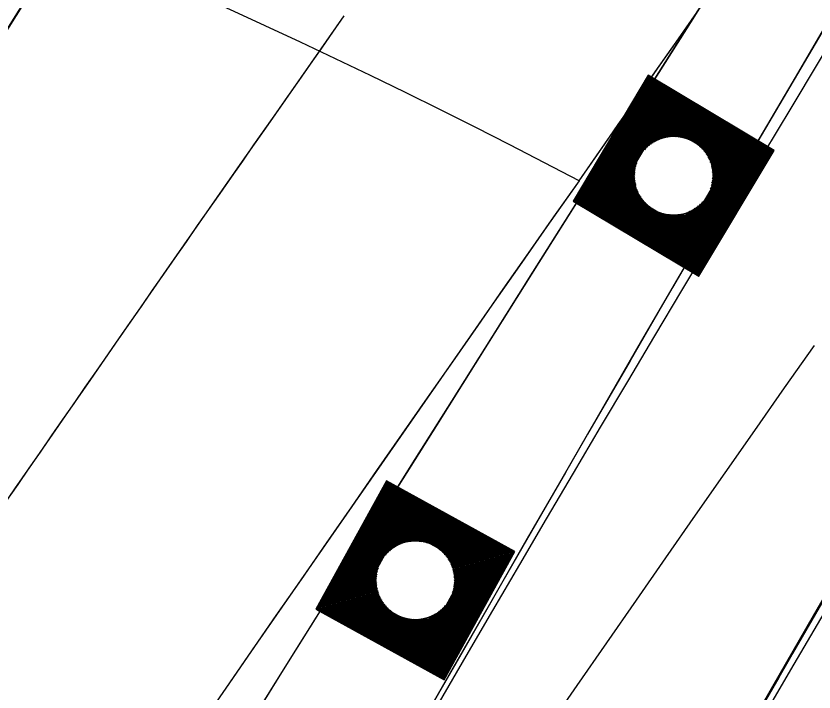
# Model space of a CAD drawing. Extents: x 14104283 to 14129344, y 8637090 to 8673339.
# Drawn here: x 14119066.86 to 14119100.22, y 8668780.32 to 8668808.59 of the extents above; entities that cross this region are included whole.
import ezdxf

# ---------------------------------------------------------------- set-up
doc = ezdxf.new("R2010")
doc.units = 0
for name, color, linetype in [('dsnCellElements', 7, 'Continuous'), ('dsnPaintExistingBrokenLaneLineWhite', 7, 'Continuous'), ('dsnPaintExistingEdgeLineRightWhite', 7, 'Continuous'), ('dsnPaintRemoveEdgeLineYellow', 7, 'Continuous'), ('dsnShadingPaved', 7, 'Continuous'), ('dsnStdLabel', 7, 'Continuous'), ('dsnStgShadingPrevPav', 7, 'Continuous'), ('dsnTapePlaceChannelizingLaneWhite', 7, 'Continuous'), ('dsnTapePlaceChannelizingLaneYellow', 7, 'Continuous'), ('dsnTapeRemoveChannelizingYellow', 7, 'Continuous')]:
    doc.layers.add(name, color=color, linetype=linetype)

msp = doc.modelspace()

# ---------------------------------------------------------------- linework, layer by layer
at = {"layer": 'dsnCellElements'}
for centre in [(14119094.353, 8668801.906), (14119083.556, 8668784.99)]:
    msp.add_circle(centre, 1.65, dxfattribs=at)
at = {"layer": 'dsnPaintExistingBrokenLaneLineWhite'}
for centre, radius, start, end in [((14121592.114, 8667345.675), 2864.949, 147.157369, 157.163302), ((14116224.945, 8670811.467), 3500, 324.954927, 325.955151), ((14121955.849, 8666791.923), 3500, 144.954928, 149.507619)]:
    msp.add_arc(centre, radius, start, end, dxfattribs=at)
at = {"layer": 'dsnPaintExistingEdgeLineRightWhite'}
msp.add_arc((14121592.114, 8667345.675), 2852.949, 147.157369, 157.163302, dxfattribs=at)
at = {"layer": 'dsnPaintRemoveEdgeLineYellow'}
msp.add_arc((14121592.114, 8667345.675), 2876.949, 147.157369, 151.259893, dxfattribs=at)
at = {"layer": 'dsnShadingPaved'}
for centre, radius, start, end in [((14120823.304, 8667767.54), 2012, 143.15224, 151.245378), ((14120823.304, 8667767.54), 2000, 143.15224, 151.245378), ((14116224.945, 8670811.467), 3500, 324.954927, 327.159261), ((14121955.849, 8666791.923), 3512, 144.954928, 152.692114), ((14121955.849, 8666791.923), 3512, 144.954928, 145.38458), ((14121955.849, 8666791.923), 3500, 144.954928, 152.692114)]:
    msp.add_arc(centre, radius, start, end, dxfattribs=at)
at = {"layer": 'dsnStdLabel'}
for points in [[(14119095.412, 8668797.706), (14119098.552, 8668802.966), (14119093.293, 8668806.106), (14119090.153, 8668800.847), (14119095.412, 8668797.706)], [(14119095.409, 8668797.708), (14119098.548, 8668802.965), (14119093.294, 8668806.102), (14119090.157, 8668800.848), (14119095.414, 8668797.709)], [(14119095.406, 8668797.71), (14119098.543, 8668802.963), (14119093.295, 8668806.097), (14119090.162, 8668800.849), (14119095.415, 8668797.712)], [(14119095.449, 8668797.846), (14119098.498, 8668802.952), (14119093.307, 8668806.052), (14119090.207, 8668800.861), (14119095.432, 8668797.74)], [(14119095.438, 8668797.891), (14119098.453, 8668802.941), (14119093.318, 8668806.007), (14119090.252, 8668800.872), (14119095.449, 8668797.769)], [(14119095.426, 8668797.936), (14119098.408, 8668802.929), (14119093.33, 8668805.961), (14119090.297, 8668800.883), (14119095.466, 8668797.797)], [(14119095.415, 8668797.981), (14119098.362, 8668802.918), (14119093.341, 8668805.916), (14119090.343, 8668800.895), (14119095.449, 8668797.846)], [(14119095.403, 8668798.027), (14119098.317, 8668802.906), (14119093.353, 8668805.871), (14119090.388, 8668800.906), (14119095.438, 8668797.891)], [(14119095.392, 8668798.072), (14119098.272, 8668802.895), (14119093.364, 8668805.826), (14119090.433, 8668800.918), (14119095.426, 8668797.936)], [(14119095.381, 8668798.117), (14119098.227, 8668802.883), (14119093.375, 8668805.78), (14119090.478, 8668800.929), (14119095.415, 8668797.981)], [(14119095.369, 8668798.162), (14119098.181, 8668802.872), (14119093.387, 8668805.735), (14119090.524, 8668800.94), (14119095.403, 8668798.027)], [(14119095.358, 8668798.208), (14119098.136, 8668802.861), (14119093.398, 8668805.69), (14119090.569, 8668800.952), (14119095.392, 8668798.072)], [(14119095.346, 8668798.253), (14119098.091, 8668802.849), (14119093.41, 8668805.645), (14119090.614, 8668800.963), (14119095.381, 8668798.117)], [(14119095.335, 8668798.298), (14119098.046, 8668802.838), (14119093.421, 8668805.599), (14119090.66, 8668800.975), (14119095.369, 8668798.162)], [(14119095.324, 8668798.343), (14119098, 8668802.826), (14119093.432, 8668805.554), (14119090.705, 8668800.986), (14119095.358, 8668798.208)], [(14119095.312, 8668798.389), (14119097.955, 8668802.815), (14119093.444, 8668805.509), (14119090.75, 8668800.998), (14119095.346, 8668798.253)], [(14119095.301, 8668798.434), (14119097.91, 8668802.804), (14119093.455, 8668805.464), (14119090.795, 8668801.009), (14119095.335, 8668798.298)], [(14119095.289, 8668798.479), (14119097.865, 8668802.792), (14119093.467, 8668805.418), (14119090.841, 8668801.02), (14119095.324, 8668798.343)], [(14119095.278, 8668798.524), (14119097.819, 8668802.781), (14119093.478, 8668805.373), (14119090.886, 8668801.032), (14119095.312, 8668798.389)], [(14119095.266, 8668798.57), (14119097.774, 8668802.769), (14119093.49, 8668805.328), (14119090.931, 8668801.043), (14119095.301, 8668798.434)], [(14119095.255, 8668798.615), (14119097.729, 8668802.758), (14119093.501, 8668805.283), (14119090.976, 8668801.055), (14119095.289, 8668798.479)], [(14119095.244, 8668798.66), (14119097.684, 8668802.747), (14119093.512, 8668805.237), (14119091.022, 8668801.066), (14119095.278, 8668798.524)], [(14119095.232, 8668798.705), (14119097.638, 8668802.735), (14119093.524, 8668805.192), (14119091.067, 8668801.077), (14119095.266, 8668798.57)], [(14119095.221, 8668798.751), (14119097.593, 8668802.724), (14119093.535, 8668805.147), (14119091.112, 8668801.089), (14119095.255, 8668798.615)], [(14119095.209, 8668798.796), (14119097.548, 8668802.712), (14119093.547, 8668805.102), (14119091.157, 8668801.1), (14119095.244, 8668798.66)], [(14119095.198, 8668798.841), (14119097.503, 8668802.701), (14119093.558, 8668805.056), (14119091.203, 8668801.112), (14119095.232, 8668798.705)], [(14119095.187, 8668798.886), (14119097.457, 8668802.689), (14119093.569, 8668805.011), (14119091.248, 8668801.123), (14119095.221, 8668798.751)], [(14119095.175, 8668798.932), (14119097.412, 8668802.678), (14119093.581, 8668804.966), (14119091.293, 8668801.134), (14119095.209, 8668798.796)], [(14119095.164, 8668798.977), (14119097.367, 8668802.667), (14119093.592, 8668804.921), (14119091.338, 8668801.146), (14119095.198, 8668798.841)], [(14119095.152, 8668799.022), (14119097.322, 8668802.655), (14119093.604, 8668804.875), (14119091.384, 8668801.157), (14119095.187, 8668798.886)], [(14119095.141, 8668799.067), (14119097.276, 8668802.644), (14119093.615, 8668804.83), (14119091.429, 8668801.169), (14119095.175, 8668798.932)], [(14119095.129, 8668799.113), (14119097.231, 8668802.632), (14119093.626, 8668804.785), (14119091.474, 8668801.18), (14119095.164, 8668798.977)], [(14119095.118, 8668799.158), (14119097.186, 8668802.621), (14119093.638, 8668804.74), (14119091.519, 8668801.192), (14119095.152, 8668799.022)], [(14119095.107, 8668799.203), (14119097.141, 8668802.61), (14119093.649, 8668804.694), (14119091.565, 8668801.203), (14119095.141, 8668799.067)], [(14119095.095, 8668799.248), (14119097.095, 8668802.598), (14119093.661, 8668804.649), (14119091.61, 8668801.214), (14119095.129, 8668799.113)], [(14119095.084, 8668799.294), (14119097.05, 8668802.587), (14119093.672, 8668804.604), (14119091.655, 8668801.226), (14119095.118, 8668799.158)], [(14119095.072, 8668799.339), (14119097.005, 8668802.575), (14119093.684, 8668804.559), (14119091.7, 8668801.237), (14119095.107, 8668799.203)], [(14119095.061, 8668799.384), (14119096.96, 8668802.564), (14119093.695, 8668804.513), (14119091.746, 8668801.249), (14119095.095, 8668799.248)], [(14119095.05, 8668799.429), (14119096.914, 8668802.552), (14119093.706, 8668804.468), (14119091.791, 8668801.26), (14119095.084, 8668799.294)], [(14119095.038, 8668799.475), (14119096.869, 8668802.541), (14119093.718, 8668804.423), (14119091.836, 8668801.271), (14119095.072, 8668799.339)], [(14119095.027, 8668799.52), (14119096.824, 8668802.53), (14119093.729, 8668804.378), (14119091.881, 8668801.283), (14119095.061, 8668799.384)], [(14119095.015, 8668799.565), (14119096.779, 8668802.518), (14119093.741, 8668804.332), (14119091.927, 8668801.294), (14119095.05, 8668799.429)], [(14119095.004, 8668799.61), (14119096.733, 8668802.507), (14119093.752, 8668804.287), (14119091.972, 8668801.306), (14119095.038, 8668799.475)], [(14119094.992, 8668799.656), (14119096.688, 8668802.495), (14119093.763, 8668804.242), (14119092.017, 8668801.317), (14119095.027, 8668799.52)], [(14119094.981, 8668799.701), (14119096.643, 8668802.484), (14119093.775, 8668804.197), (14119092.062, 8668801.329), (14119095.015, 8668799.565)], [(14119094.97, 8668799.746), (14119096.598, 8668802.473), (14119093.786, 8668804.151), (14119092.108, 8668801.34), (14119095.004, 8668799.61)], [(14119094.911, 8668803.441), (14119093.798, 8668804.106), (14119093.133, 8668802.993)], [(14119094.775, 8668803.484), (14119093.809, 8668804.061), (14119093.233, 8668803.095)], [(14119094.669, 8668803.509), (14119093.821, 8668804.016), (14119093.314, 8668803.167)], [(14119094.579, 8668803.524), (14119093.832, 8668803.97), (14119093.386, 8668803.223)], [(14119094.5, 8668803.533), (14119093.843, 8668803.925), (14119093.451, 8668803.269)], [(14119094.427, 8668803.538), (14119093.855, 8668803.88), (14119093.513, 8668803.307)], [(14119094.36, 8668803.54), (14119093.866, 8668803.835), (14119093.571, 8668803.341)], [(14119094.297, 8668803.539), (14119093.878, 8668803.789), (14119093.627, 8668803.37)], [(14119094.238, 8668803.536), (14119093.889, 8668803.744), (14119093.681, 8668803.395)], [(14119094.182, 8668803.531), (14119093.9, 8668803.699), (14119093.732, 8668803.417)], [(14119094.128, 8668803.524), (14119093.912, 8668803.654), (14119093.783, 8668803.437)], [(14119094.077, 8668803.516), (14119093.923, 8668803.608), (14119093.831, 8668803.454)], [(14119094.028, 8668803.507), (14119093.935, 8668803.563), (14119093.879, 8668803.47)], [(14119093.981, 8668803.497), (14119093.946, 8668803.518), (14119093.925, 8668803.483)], [(14119095.888, 8668801.348), (14119096.552, 8668802.461), (14119095.439, 8668803.126)], [(14119095.931, 8668801.484), (14119096.507, 8668802.45), (14119095.542, 8668803.026)], [(14119095.955, 8668801.59), (14119096.462, 8668802.438), (14119095.613, 8668802.945)], [(14119095.97, 8668801.679), (14119096.417, 8668802.427), (14119095.669, 8668802.873)], [(14119095.979, 8668801.759), (14119096.371, 8668802.415), (14119095.715, 8668802.807)], [(14119095.984, 8668801.832), (14119096.326, 8668802.404), (14119095.754, 8668802.746)], [(14119095.986, 8668801.899), (14119096.281, 8668802.393), (14119095.787, 8668802.687)], [(14119092.817, 8668802.464), (14119092.153, 8668801.351), (14119093.266, 8668800.687)], [(14119092.775, 8668802.328), (14119092.198, 8668801.363), (14119093.163, 8668800.786)], [(14119095.985, 8668801.962), (14119096.236, 8668802.381), (14119095.816, 8668802.632)], [(14119095.982, 8668802.021), (14119096.19, 8668802.37), (14119095.842, 8668802.578)], [(14119095.977, 8668802.077), (14119096.145, 8668802.358), (14119095.864, 8668802.526)], [(14119095.971, 8668802.131), (14119096.1, 8668802.347), (14119095.883, 8668802.476)], [(14119095.963, 8668802.182), (14119096.055, 8668802.336), (14119095.901, 8668802.428)], [(14119095.954, 8668802.231), (14119096.009, 8668802.324), (14119095.916, 8668802.38)], [(14119095.943, 8668802.278), (14119095.964, 8668802.313), (14119095.929, 8668802.334)], [(14119092.75, 8668802.223), (14119092.243, 8668801.374), (14119093.092, 8668800.867)], [(14119092.735, 8668802.133), (14119092.289, 8668801.386), (14119093.036, 8668800.939)], [(14119092.726, 8668802.053), (14119092.334, 8668801.397), (14119092.99, 8668801.005)], [(14119092.721, 8668801.981), (14119092.379, 8668801.408), (14119092.951, 8668801.067)], [(14119092.719, 8668801.914), (14119092.424, 8668801.42), (14119092.918, 8668801.125)], [(14119092.72, 8668801.851), (14119092.47, 8668801.431), (14119092.889, 8668801.181)], [(14119092.723, 8668801.792), (14119092.515, 8668801.443), (14119092.864, 8668801.234)], [(14119092.728, 8668801.735), (14119092.56, 8668801.454), (14119092.841, 8668801.286)], [(14119092.735, 8668801.682), (14119092.605, 8668801.466), (14119092.822, 8668801.336)], [(14119092.742, 8668801.631), (14119092.651, 8668801.477), (14119092.804, 8668801.385)], [(14119092.752, 8668801.582), (14119092.696, 8668801.488), (14119092.789, 8668801.433)], [(14119092.762, 8668801.535), (14119092.741, 8668801.5), (14119092.776, 8668801.479)], [(14119094.935, 8668799.882), (14119095.391, 8668800.646)], [(14119094.947, 8668799.837), (14119095.473, 8668800.717)], [(14119094.958, 8668799.791), (14119095.572, 8668800.819)], [(14119093.795, 8668800.371), (14119094.992, 8668799.656)], [(14119093.931, 8668800.328), (14119094.981, 8668799.701)], [(14119094.724, 8668800.316), (14119094.844, 8668800.244)], [(14119094.844, 8668800.244), (14119094.923, 8668800.375)], [(14119094.856, 8668800.199), (14119094.973, 8668800.395)], [(14119094.867, 8668800.153), (14119095.024, 8668800.417)], [(14119094.878, 8668800.108), (14119095.078, 8668800.443)], [(14119094.89, 8668800.063), (14119095.134, 8668800.472)], [(14119094.901, 8668800.018), (14119095.192, 8668800.505)], [(14119094.913, 8668799.972), (14119095.254, 8668800.544)], [(14119094.924, 8668799.927), (14119095.32, 8668800.59)], [(14119094.036, 8668800.304), (14119094.97, 8668799.746)], [(14119094.126, 8668800.289), (14119094.958, 8668799.791)], [(14119094.205, 8668800.279), (14119094.947, 8668799.837)], [(14119094.278, 8668800.274), (14119094.935, 8668799.882)], [(14119094.345, 8668800.273), (14119094.924, 8668799.927)], [(14119094.408, 8668800.274), (14119094.913, 8668799.972)], [(14119094.467, 8668800.277), (14119094.901, 8668800.018)], [(14119094.523, 8668800.282), (14119094.89, 8668800.063)], [(14119094.577, 8668800.288), (14119094.878, 8668800.108)], [(14119094.628, 8668800.296), (14119094.867, 8668800.153)], [(14119094.677, 8668800.305), (14119094.856, 8668800.199)], [(14119084.761, 8668780.829), (14119087.716, 8668786.195), (14119082.351, 8668789.15), (14119079.395, 8668783.784), (14119084.761, 8668780.829)], [(14119084.758, 8668780.831), (14119087.712, 8668786.194), (14119082.352, 8668789.146), (14119079.4, 8668783.786), (14119084.763, 8668780.832)], [(14119084.755, 8668780.833), (14119087.707, 8668786.193), (14119082.353, 8668789.141), (14119079.404, 8668783.787), (14119084.764, 8668780.835)], [(14119084.793, 8668780.97), (14119087.662, 8668786.18), (14119082.366, 8668789.096), (14119079.449, 8668783.8), (14119084.78, 8668780.864)], [(14119084.78, 8668781.015), (14119087.618, 8668786.167), (14119082.379, 8668789.052), (14119079.494, 8668783.813), (14119084.796, 8668780.893)], [(14119084.767, 8668781.06), (14119087.573, 8668786.154), (14119082.392, 8668789.007), (14119079.539, 8668783.826), (14119084.812, 8668780.922)], [(14119084.754, 8668781.104), (14119087.528, 8668786.141), (14119082.405, 8668788.962), (14119079.584, 8668783.839), (14119084.793, 8668780.97)], [(14119084.741, 8668781.149), (14119087.483, 8668786.128), (14119082.418, 8668788.917), (14119079.629, 8668783.852), (14119084.78, 8668781.015)], [(14119084.728, 8668781.194), (14119087.438, 8668786.115), (14119082.431, 8668788.872), (14119079.673, 8668783.865), (14119084.767, 8668781.06)], [(14119084.715, 8668781.239), (14119087.394, 8668786.102), (14119082.444, 8668788.827), (14119079.718, 8668783.878), (14119084.754, 8668781.104)], [(14119084.702, 8668781.284), (14119087.349, 8668786.089), (14119082.457, 8668788.783), (14119079.763, 8668783.891), (14119084.741, 8668781.149)], [(14119084.689, 8668781.329), (14119087.304, 8668786.076), (14119082.47, 8668788.738), (14119079.808, 8668783.904), (14119084.728, 8668781.194)], [(14119084.677, 8668781.373), (14119087.259, 8668786.063), (14119082.483, 8668788.693), (14119079.853, 8668783.917), (14119084.715, 8668781.239)], [(14119084.664, 8668781.418), (14119087.214, 8668786.05), (14119082.496, 8668788.648), (14119079.898, 8668783.93), (14119084.702, 8668781.284)], [(14119084.651, 8668781.463), (14119087.169, 8668786.037), (14119082.509, 8668788.603), (14119079.942, 8668783.943), (14119084.689, 8668781.329)], [(14119084.638, 8668781.508), (14119087.125, 8668786.024), (14119082.522, 8668788.558), (14119079.987, 8668783.956), (14119084.677, 8668781.373)], [(14119084.625, 8668781.553), (14119087.08, 8668786.011), (14119082.535, 8668788.514), (14119080.032, 8668783.969), (14119084.664, 8668781.418)], [(14119084.612, 8668781.597), (14119087.035, 8668785.998), (14119082.548, 8668788.469), (14119080.077, 8668783.982), (14119084.651, 8668781.463)], [(14119084.599, 8668781.642), (14119086.99, 8668785.985), (14119082.561, 8668788.424), (14119080.122, 8668783.995), (14119084.638, 8668781.508)], [(14119084.586, 8668781.687), (14119086.945, 8668785.972), (14119082.574, 8668788.379), (14119080.166, 8668784.008), (14119084.625, 8668781.553)], [(14119084.573, 8668781.732), (14119086.9, 8668785.959), (14119082.587, 8668788.334), (14119080.211, 8668784.021), (14119084.612, 8668781.597)], [(14119084.56, 8668781.777), (14119086.856, 8668785.946), (14119082.6, 8668788.289), (14119080.256, 8668784.034), (14119084.599, 8668781.642)], [(14119084.547, 8668781.822), (14119086.811, 8668785.933), (14119082.613, 8668788.245), (14119080.301, 8668784.047), (14119084.586, 8668781.687)], [(14119084.534, 8668781.866), (14119086.766, 8668785.92), (14119082.626, 8668788.2), (14119080.346, 8668784.06), (14119084.573, 8668781.732)], [(14119084.521, 8668781.911), (14119086.721, 8668785.907), (14119082.639, 8668788.155), (14119080.391, 8668784.073), (14119084.56, 8668781.777)], [(14119084.508, 8668781.956), (14119086.676, 8668785.894), (14119082.652, 8668788.11), (14119080.435, 8668784.086), (14119084.547, 8668781.822)], [(14119084.495, 8668782.001), (14119086.631, 8668785.881), (14119082.665, 8668788.065), (14119080.48, 8668784.099), (14119084.534, 8668781.866)], [(14119084.482, 8668782.046), (14119086.587, 8668785.868), (14119082.678, 8668788.021), (14119080.525, 8668784.112), (14119084.521, 8668781.911)], [(14119084.469, 8668782.091), (14119086.542, 8668785.855), (14119082.691, 8668787.976), (14119080.57, 8668784.125), (14119084.508, 8668781.956)], [(14119084.456, 8668782.135), (14119086.497, 8668785.842), (14119082.704, 8668787.931), (14119080.615, 8668784.138), (14119084.495, 8668782.001)], [(14119084.443, 8668782.18), (14119086.452, 8668785.829), (14119082.717, 8668787.886), (14119080.66, 8668784.151), (14119084.482, 8668782.046)], [(14119084.43, 8668782.225), (14119086.407, 8668785.816), (14119082.73, 8668787.841), (14119080.704, 8668784.164), (14119084.469, 8668782.091)], [(14119084.417, 8668782.27), (14119086.363, 8668785.803), (14119082.743, 8668787.796), (14119080.749, 8668784.177), (14119084.456, 8668782.135)], [(14119084.404, 8668782.315), (14119086.318, 8668785.79), (14119082.756, 8668787.752), (14119080.794, 8668784.19), (14119084.443, 8668782.18)], [(14119084.391, 8668782.359), (14119086.273, 8668785.777), (14119082.769, 8668787.707), (14119080.839, 8668784.203), (14119084.43, 8668782.225)], [(14119084.378, 8668782.404), (14119086.228, 8668785.764), (14119082.782, 8668787.662), (14119080.884, 8668784.216), (14119084.417, 8668782.27)], [(14119084.365, 8668782.449), (14119086.183, 8668785.751), (14119082.795, 8668787.617), (14119080.929, 8668784.229), (14119084.404, 8668782.315)], [(14119084.352, 8668782.494), (14119086.138, 8668785.738), (14119082.808, 8668787.572), (14119080.973, 8668784.242), (14119084.391, 8668782.359)], [(14119084.339, 8668782.539), (14119086.094, 8668785.725), (14119082.821, 8668787.527), (14119081.018, 8668784.255), (14119084.378, 8668782.404)], [(14119084.326, 8668782.584), (14119086.049, 8668785.712), (14119082.834, 8668787.483), (14119081.063, 8668784.268), (14119084.365, 8668782.449)], [(14119084.313, 8668782.628), (14119086.004, 8668785.699), (14119082.847, 8668787.438), (14119081.108, 8668784.281), (14119084.352, 8668782.494)], [(14119084.3, 8668782.673), (14119085.959, 8668785.686), (14119082.86, 8668787.393), (14119081.153, 8668784.294), (14119084.339, 8668782.539)], [(14119084.287, 8668782.718), (14119085.914, 8668785.673), (14119082.873, 8668787.348), (14119081.197, 8668784.306), (14119084.326, 8668782.584)], [(14119084.274, 8668782.763), (14119085.869, 8668785.66), (14119082.886, 8668787.303), (14119081.242, 8668784.319), (14119084.313, 8668782.628)], [(14119084.261, 8668782.808), (14119085.825, 8668785.647), (14119082.899, 8668787.259), (14119081.287, 8668784.332), (14119084.3, 8668782.673)], [(14119084.248, 8668782.853), (14119085.78, 8668785.634), (14119082.912, 8668787.214), (14119081.332, 8668784.345), (14119084.287, 8668782.718)], [(14119084.06, 8668786.544), (14119082.925, 8668787.169), (14119082.299, 8668786.033)], [(14119083.922, 8668786.582), (14119082.938, 8668787.124), (14119082.395, 8668786.139)], [(14119083.816, 8668786.602), (14119082.951, 8668787.079), (14119082.474, 8668786.213)], [(14119083.726, 8668786.614), (14119082.964, 8668787.034), (14119082.543, 8668786.272)], [(14119083.646, 8668786.621), (14119082.976, 8668786.99), (14119082.608, 8668786.32)], [(14119083.573, 8668786.623), (14119082.989, 8668786.945), (14119082.668, 8668786.361)], [(14119083.506, 8668786.623), (14119083.002, 8668786.9), (14119082.725, 8668786.396)], [(14119083.443, 8668786.619), (14119083.015, 8668786.855), (14119082.78, 8668786.427)], [(14119083.384, 8668786.614), (14119083.028, 8668786.81), (14119082.832, 8668786.454)], [(14119083.328, 8668786.607), (14119083.041, 8668786.765), (14119082.883, 8668786.478)], [(14119083.275, 8668786.599), (14119083.054, 8668786.721), (14119082.933, 8668786.5)], [(14119083.224, 8668786.589), (14119083.067, 8668786.676), (14119082.981, 8668786.519)], [(14119083.176, 8668786.578), (14119083.08, 8668786.631), (14119083.028, 8668786.536)], [(14119083.129, 8668786.567), (14119083.093, 8668786.586), (14119083.074, 8668786.55)], [(14119085.11, 8668784.486), (14119085.735, 8668785.621), (14119084.599, 8668786.246)], [(14119085.148, 8668784.623), (14119085.69, 8668785.608), (14119084.705, 8668786.151)], [(14119085.168, 8668784.729), (14119085.645, 8668785.595), (14119084.779, 8668786.072)], [(14119085.18, 8668784.819), (14119085.6, 8668785.582), (14119084.838, 8668786.002)], [(14119085.187, 8668784.9), (14119085.556, 8668785.569), (14119084.886, 8668785.938)], [(14119085.189, 8668784.972), (14119085.511, 8668785.556), (14119084.927, 8668785.878)], [(14119085.189, 8668785.039), (14119085.466, 8668785.543), (14119084.962, 8668785.821)], [(14119085.185, 8668785.102), (14119085.421, 8668785.53), (14119084.993, 8668785.766)], [(14119085.18, 8668785.161), (14119085.376, 8668785.517), (14119085.02, 8668785.713)], [(14119085.173, 8668785.217), (14119085.332, 8668785.504), (14119085.045, 8668785.662)], [(14119082.002, 8668785.494), (14119081.377, 8668784.358), (14119082.512, 8668783.733)], [(14119081.964, 8668785.356), (14119081.422, 8668784.371), (14119082.407, 8668783.829)], [(14119085.165, 8668785.27), (14119085.287, 8668785.491), (14119085.066, 8668785.613)], [(14119085.155, 8668785.321), (14119085.242, 8668785.478), (14119085.085, 8668785.565)], [(14119085.145, 8668785.37), (14119085.197, 8668785.465), (14119085.102, 8668785.518)], [(14119085.133, 8668785.417), (14119085.152, 8668785.452), (14119085.117, 8668785.472)], [(14119081.943, 8668785.25), (14119081.466, 8668784.384), (14119082.332, 8668783.908)], [(14119081.931, 8668785.16), (14119081.511, 8668784.397), (14119082.274, 8668783.977)], [(14119081.925, 8668785.08), (14119081.556, 8668784.41), (14119082.226, 8668784.042)], [(14119081.922, 8668785.007), (14119081.601, 8668784.423), (14119082.185, 8668784.102)], [(14119081.923, 8668784.94), (14119081.646, 8668784.436), (14119082.149, 8668784.159)], [(14119081.926, 8668784.877), (14119081.691, 8668784.449), (14119082.119, 8668784.214)], [(14119081.931, 8668784.818), (14119081.735, 8668784.462), (14119082.091, 8668784.266)], [(14119081.938, 8668784.762), (14119081.78, 8668784.475), (14119082.067, 8668784.317)], [(14119081.947, 8668784.709), (14119081.825, 8668784.488), (14119082.046, 8668784.367)], [(14119081.956, 8668784.658), (14119081.87, 8668784.501), (14119082.027, 8668784.415)], [(14119081.967, 8668784.61), (14119081.915, 8668784.514), (14119082.01, 8668784.462)], [(14119081.979, 8668784.563), (14119081.96, 8668784.527), (14119081.995, 8668784.508)], [(14119084.183, 8668783.077), (14119084.504, 8668783.66)], [(14119084.196, 8668783.032), (14119084.568, 8668783.708)], [(14119084.209, 8668782.987), (14119084.638, 8668783.766)], [(14119084.222, 8668782.942), (14119084.717, 8668783.84)], [(14119084.235, 8668782.897), (14119084.813, 8668783.946)], [(14119083.052, 8668783.436), (14119084.274, 8668782.763)], [(14119083.189, 8668783.398), (14119084.261, 8668782.808)], [(14119083.295, 8668783.377), (14119084.248, 8668782.853)], [(14119083.386, 8668783.365), (14119084.235, 8668782.897)], [(14119083.466, 8668783.359), (14119084.222, 8668782.942)], [(14119083.538, 8668783.356), (14119084.209, 8668782.987)], [(14119083.606, 8668783.357), (14119084.196, 8668783.032)], [(14119083.668, 8668783.36), (14119084.183, 8668783.077)], [(14119083.727, 8668783.365), (14119084.17, 8668783.122)], [(14119083.783, 8668783.372), (14119084.157, 8668783.166)], [(14119083.836, 8668783.381), (14119084.144, 8668783.211)], [(14119083.887, 8668783.39), (14119084.131, 8668783.256)], [(14119083.936, 8668783.401), (14119084.118, 8668783.301)], [(14119083.983, 8668783.413), (14119084.105, 8668783.346)], [(14119084.105, 8668783.346), (14119084.179, 8668783.48)], [(14119084.118, 8668783.301), (14119084.228, 8668783.501)], [(14119084.131, 8668783.256), (14119084.279, 8668783.525)], [(14119084.144, 8668783.211), (14119084.332, 8668783.552)], [(14119084.157, 8668783.166), (14119084.387, 8668783.583)], [(14119084.17, 8668783.122), (14119084.444, 8668783.619)]]:
    msp.add_lwpolyline(points, dxfattribs=at)
msp.add_arc((14118963.835, 8668562.033), 271.027, 62.16209, 84.12167, dxfattribs=at)
msp.add_open_spline([(14119078.88, 8668729.338), (14119110.556, 8668783.382), (14119143.405, 8668836.721), (14119177.411, 8668889.33), (14119212.122, 8668941.294), (14119078.88, 8668729.338), (14119212.122, 8668941.294)], degree=3, dxfattribs=at)
at = {"layer": 'dsnStgShadingPrevPav'}
for centre, radius, start, end in [((14123732.957, 8665874.379), 5512, 146.425624, 157.163302), ((14123732.586, 8665873.821), 5512, 146.502133, 150.361956), ((14123732.846, 8665874.198), 5488.008, 146.41277, 150.668735), ((14123732.957, 8665874.379), 5488, 146.421187, 157.163302), ((14121592.114, 8667345.675), 2888.949, 147.236664, 156.233892), ((14121592.107, 8667345.679), 2888.949, 147.236664, 155.318405), ((14121592.114, 8667345.675), 2876.949, 147.240092, 156.233892), ((14121574.889, 8667355.291), 2857.26, 147.215341, 155.938429), ((14121574.765, 8667355.067), 2854.278, 147.211046, 155.933336), ((14121591.751, 8667345.113), 2873.957, 147.236288, 151.151672)]:
    msp.add_arc(centre, radius, start, end, dxfattribs=at)
at = {"layer": 'dsnTapePlaceChannelizingLaneWhite'}
msp.add_arc((14120823.304, 8667767.54), 2000, 143.15224, 151.245378, dxfattribs=at)
at = {"layer": 'dsnTapePlaceChannelizingLaneYellow'}
for centre, radius, start, end in [((14120823.304, 8667767.54), 2012, 143.15224, 151.245378), ((14116224.945, 8670811.467), 3500, 324.954927, 325.955151), ((14121955.849, 8666791.923), 3500, 144.954928, 149.507619)]:
    msp.add_arc(centre, radius, start, end, dxfattribs=at)
at = {"layer": 'dsnTapeRemoveChannelizingYellow'}
msp.add_arc((14121955.849, 8666791.923), 3488, 144.954928, 149.507619, dxfattribs=at)

doc.saveas('drawing.dxf')
